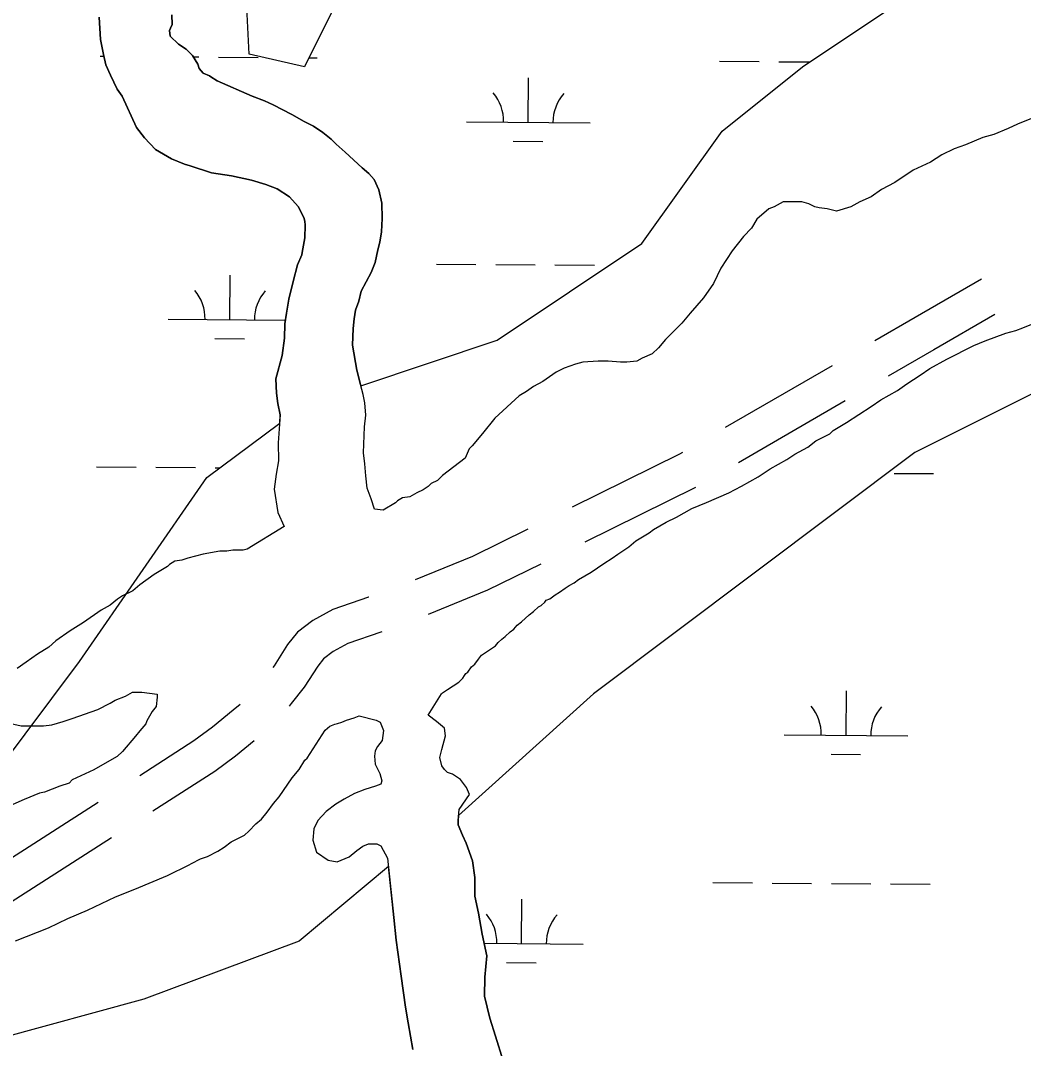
# Model space of a CAD drawing. Extents: x 3271442 to 3309282, y 752266 to 777610.
# Drawn here: x 3301848 to 3302660, y 761426 to 762258 of the extents above; entities that cross this region are included whole.
import ezdxf

# ---------------------------------------------------------------- set-up
doc = ezdxf.new("R2010")
doc.units = 0
for name, color, linetype in [('V-ROAD-CNTR', 7, 'Continuous'), ('V-SITE-VEGE', 7, 'Continuous'), ('V-TOPO-SHOR', 7, 'Continuous'), ('V-WETL-SWMP', 7, 'Continuous')]:
    doc.layers.add(name, color=color, linetype=linetype)

msp = doc.modelspace()

# ---------------------------------------------------------------- linework, layer by layer
at = {"layer": 'V-ROAD-CNTR'}
for p, q in [((3302505.43, 761978.83), (3302418.9, 761928.71)), ((3302516.06, 761950.32), (3302429.54, 761900.2)), ((3302394.88, 761880.23), (3302305.23, 761835.93)), ((3301910.9, 761625.04), (3301826.75, 761571)), ((3301921.64, 761596.28), (3301837.49, 761542.25))]:
    msp.add_line(p, q, dxfattribs=at)
for points in [[(3302626.46, 762048.96), (3302572.67, 762017.79), (3302540.04, 761998.88)], [(3302637.1, 762020.45), (3302587.71, 761991.83), (3302550.68, 761970.37)], [(3302384.29, 761908.66), (3302381.84, 761907.24), (3302294.72, 761864.2)], [(3302258.86, 761846.48), (3302214.02, 761824.32), (3302167.72, 761805.5)], [(3302269.37, 761818.21), (3302226.33, 761796.94), (3302178.16, 761777.36)], [(3302130.28, 761791.43), (3302129.77, 761791.24), (3302100.96, 761781.27), (3302084.84, 761772.54), (3302072.28, 761762.97), (3302064.32, 761753.01), (3302053.35, 761735.85), (3302052.27, 761734.49)], [(3302140.72, 761763.3), (3302139.91, 761763), (3302113.09, 761753.72), (3302101.18, 761747.27), (3302093.4, 761741.35), (3302088.74, 761735.51), (3302077.79, 761718.38), (3302067.24, 761705.13), (3302065.5, 761703.07)], [(3302025.96, 761704.5), (3302020.22, 761699.82), (3302003.65, 761686.13), (3301988.47, 761674.85), (3301944.55, 761646.65)], [(3302037.26, 761674.98), (3302022.16, 761662.5), (3302005.54, 761650.16), (3301955.3, 761617.9)]]:
    msp.add_lwpolyline(points, dxfattribs=at)
at = {"layer": 'V-SITE-VEGE'}
for p, q in [((3302659.76, 762009.44), (3302683.47, 762018.94)), ((3302629.33, 761998.99), (3302646.25, 762005.29)), ((3302646.25, 762005.29), (3302654.12, 762007.34)), ((3302654.12, 762007.34), (3302659.76, 762009.44)), ((3302620.29, 761995.29), (3302629.33, 761998.99)), ((3302598.23, 761984.08), (3302620.29, 761995.29)), ((3302584.63, 761976.58), (3302598.23, 761984.08)), ((3302565.89, 761964.17), (3302576.68, 761971.18)), ((3302576.68, 761971.18), (3302584.63, 761976.58)), ((3302558.49, 761958.76), (3302565.89, 761964.17)), ((3302544.9, 761951.25), (3302558.49, 761958.76)), ((3302536.94, 761945.85), (3302544.9, 761951.25)), ((3302517.07, 761932.91), (3302536.94, 761945.85)), ((3302506.29, 761926.46), (3302517.07, 761932.91)), ((3302492.11, 761917.86), (3302503.43, 761923.73)), ((3302503.43, 761923.73), (3302506.29, 761926.46)), ((3302475.08, 761907.08), (3302485.85, 761912.97)), ((3302485.85, 761912.97), (3302492.11, 761917.86)), ((3302468.83, 761902.76), (3302475.08, 761907.08)), ((3302455.24, 761895.26), (3302468.83, 761902.76)), ((3302431.98, 761881.28), (3302445.58, 761888.78)), ((3302445.58, 761888.78), (3302455.24, 761895.26)), ((3302421.8, 761875.93), (3302431.98, 761881.28)), ((3302403.72, 761867.98), (3302421.8, 761875.93)), ((3302379.4, 761856.26), (3302391.86, 761863.23)), ((3302391.86, 761863.23), (3302403.72, 761867.98)), ((3302370.91, 761851.99), (3302379.4, 761856.26)), ((3302360.71, 761846.09), (3302370.91, 761851.99)), ((3302346.52, 761836.92), (3302357.29, 761843.37)), ((3302357.29, 761843.37), (3302360.71, 761846.09)), ((3302331.73, 761826.09), (3302340.81, 761832.03)), ((3302340.81, 761832.03), (3302346.52, 761836.92)), ((3302320.37, 761818.54), (3302327.17, 761822.85)), ((3302327.17, 761822.85), (3302331.73, 761826.09)), ((3302310.14, 761811.52), (3302320.37, 761818.54)), ((3302296.51, 761802.9), (3302299.93, 761805.61)), ((3302299.93, 761805.61), (3302310.14, 761811.52)), ((3302284.59, 761795.36), (3302289.14, 761798.6)), ((3302289.14, 761798.6), (3302292.55, 761800.76)), ((3302292.55, 761800.76), (3302296.51, 761802.9)), ((3302272.66, 761787.26), (3302273.82, 761788.91)), ((3302273.82, 761788.91), (3302276.64, 761789.96)), ((3302276.64, 761789.96), (3302281.19, 761793.2)), ((3302281.19, 761793.2), (3302284.59, 761795.36)), ((3302260.12, 761776.93), (3302263.54, 761779.65)), ((3302263.54, 761779.65), (3302267.54, 761783.47)), ((3302267.54, 761783.47), (3302269.8, 761784.53)), ((3302269.8, 761784.53), (3302272.66, 761787.26)), ((3302250.42, 761768.78), (3302253.84, 761771.49)), ((3302253.84, 761771.49), (3302260.12, 761776.93)), ((3302240.7, 761759.51), (3302244.7, 761763.33)), ((3302244.7, 761763.33), (3302247.55, 761765.5)), ((3302247.55, 761765.5), (3302250.42, 761768.78)), ((3302232.69, 761751.88), (3302234.99, 761754.61)), ((3302234.99, 761754.61), (3302237.85, 761757.34)), ((3302237.85, 761757.34), (3302240.7, 761759.51)), ((3302221.33, 761744.32), (3302232.69, 761751.88)), ((3302216.12, 761737.18), (3302219.01, 761741.02)), ((3302219.01, 761741.02), (3302221.33, 761744.32)), ((3302208.68, 761729.53), (3302210.38, 761730.61)), ((3302210.38, 761730.61), (3302213.28, 761735.01)), ((3302213.28, 761735.01), (3302216.12, 761737.18)), ((3302193.83, 761716.47), (3302202.92, 761722.4)), ((3302202.92, 761722.4), (3302206.35, 761725.67)), ((3302206.35, 761725.67), (3302207.52, 761727.88)), ((3302207.52, 761727.88), (3302208.68, 761729.53)), ((3302178.13, 761695.66), (3302189.08, 761713.03)), ((3302189.08, 761713.03), (3302189.85, 761713.77)), ((3302189.85, 761713.77), (3302193.83, 761716.47)), ((3302098.65, 761686.88), (3302102.6, 761688.46)), ((3302102.6, 761688.46), (3302104.85, 761688.96)), ((3302104.85, 761688.96), (3302108.23, 761690)), ((3302108.23, 761690), (3302112.18, 761691.59)), ((3302112.18, 761691.59), (3302118.38, 761693.67)), ((3302118.38, 761693.67), (3302122.33, 761695.26)), ((3302122.33, 761695.26), (3302136.11, 761691.64)), ((3302136.11, 761691.64), (3302139.43, 761690.19)), ((3302139.43, 761690.19), (3302142.08, 761683.28)), ((3302184.92, 761690.54), (3302178.13, 761695.66)), ((3302191.52, 761685.22), (3302184.92, 761690.54)), ((3302080.15, 761661.05), (3302094.66, 761683.62)), ((3302094.66, 761683.62), (3302098.65, 761686.88)), ((3302142.08, 761683.28), (3302140.98, 761675.17)), ((3302192.24, 761678.98), (3302191.52, 761685.22)), ((3302140.98, 761675.17), (3302137.1, 761670.46)), ((3302189.29, 761668.02), (3302192.24, 761678.98)), ((3302135.41, 761666.83), (3302134.66, 761662.59)), ((3302137.1, 761670.46), (3302135.41, 761666.83)), ((3302187.67, 761661.47), (3302189.29, 761668.02)), ((3302073.77, 761651.7), (3302078.43, 761659.41)), ((3302078.43, 761659.41), (3302080.15, 761661.05)), ((3302134.66, 761662.59), (3302135.38, 761656.14)), ((3302135.38, 761656.14), (3302138.96, 761648.42)), ((3302189.15, 761654.61), (3302187.67, 761661.47)), ((3302068.03, 761645.12), (3302073.77, 761651.7)), ((3302138.96, 761648.42), (3302140.67, 761642.53)), ((3302191.37, 761651.8), (3302189.15, 761654.61)), ((3302193.8, 761649.38), (3302191.37, 761651.8)), ((3302198.01, 761647.85), (3302193.8, 761649.38)), ((3302204.46, 761643.71), (3302198.01, 761647.85)), ((3302057.6, 761629.72), (3302068.03, 761645.12)), ((3302135.64, 761638.25), (3302126.98, 761635.48)), ((3302139.79, 761639.84), (3302135.64, 761638.25)), ((3302140.67, 761642.53), (3302139.79, 761639.84)), ((3302209.25, 761637.11), (3302204.46, 761643.71)), ((3302053, 761624.24), (3302057.6, 761629.72)), ((3302118.5, 761632.32), (3302110.16, 761627.79)), ((3302126.98, 761635.48), (3302118.5, 761632.32)), ((3302203.31, 761619.46), (3302211.75, 761631.38)), ((3302211.75, 761631.38), (3302209.25, 761637.11)), ((3302047.79, 761617.1), (3302053, 761624.24)), ((3302103.4, 761623.78), (3302095.58, 761617.68)), ((3302110.16, 761627.79), (3302103.4, 761623.78)), ((3302043.19, 761611.62), (3302047.79, 761617.1)), ((3302095.58, 761617.68), (3302088.88, 761610.36)), ((3302202.38, 761610.56), (3302203.31, 761619.46)), ((3302032.9, 761601.8), (3302038.63, 761607.81)), ((3302038.63, 761607.81), (3302043.19, 761611.62)), ((3302088.88, 761610.36), (3302085.7, 761603.68)), ((3302202.62, 761606.86), (3302202.38, 761610.56)), ((3302205.99, 761598.56), (3302202.62, 761606.86)), ((3302018.72, 761593.2), (3302029.46, 761598.53)), ((3302029.46, 761598.53), (3302032.9, 761601.8)), ((3302085.7, 761603.68), (3302084.75, 761594.39)), ((3302209.04, 761592.03), (3302205.99, 761598.56)), ((3302007.91, 761585.63), (3302013.02, 761588.86)), ((3302013.02, 761588.86), (3302018.72, 761593.2)), ((3302084.75, 761594.39), (3302087.87, 761584.75)), ((3302120.38, 761586.19), (3302125.18, 761589.69)), ((3302125.18, 761589.69), (3302129.92, 761591.64)), ((3302129.92, 761591.64), (3302136.72, 761591.57)), ((3302136.72, 761591.57), (3302139.96, 761589.89)), ((3302139.96, 761589.89), (3302145.4, 761579.95)), ((3302214.11, 761577.84), (3302209.04, 761592.03)), ((3301993.79, 761579.26), (3301999.43, 761581.36)), ((3301999.43, 761581.36), (3302007.91, 761585.63)), ((3302087.87, 761584.75), (3302097.14, 761578.36)), ((3302104.47, 761576.9), (3302114.34, 761580.98)), ((3302114.34, 761580.98), (3302120.38, 761586.19)), ((3302145.4, 761579.95), (3302150.31, 761531.76)), ((3301967.2, 761565.92), (3301984.73, 761574.44)), ((3301984.73, 761574.44), (3301986.43, 761575.52)), ((3301986.43, 761575.52), (3301993.79, 761579.26)), ((3302097.14, 761578.36), (3302104.47, 761576.9)), ((3302216.1, 761564.15), (3302214.11, 761577.84)), ((3301940.66, 761554.81), (3301967.2, 761565.92)), ((3302216.1, 761549.19), (3302216.1, 761564.15)), ((3301924.85, 761548.48), (3301940.66, 761554.81)), ((3301902.24, 761537.84), (3301924.85, 761548.48)), ((3302218.86, 761535.48), (3302216.1, 761549.19)), ((3301870.59, 761523.5), (3301886.42, 761530.95)), ((3301886.42, 761530.95), (3301902.24, 761537.84)), ((3302150.31, 761531.76), (3302152.31, 761513.61)), ((3302221.87, 761518.26), (3302218.86, 761535.48)), ((3301844.07, 761512.95), (3301870.59, 761523.5)), ((3302152.31, 761513.61), (3302156.21, 761484.3)), ((3302225.66, 761500.81), (3302221.87, 761518.26)), ((3302224.2, 761483.57), (3302225.66, 761500.81)), ((3302156.21, 761484.3), (3302159.88, 761459.09)), ((3302223.79, 761468.04), (3302224.2, 761483.57)), ((3302228.15, 761450.38), (3302223.79, 761468.04)), ((3302159.88, 761459.09), (3302161.92, 761446.57)), ((3302161.92, 761446.57), (3302165.73, 761424.85)), ((3302232.62, 761435.82), (3302228.15, 761450.38)), ((3302239.03, 761415.75), (3302232.62, 761435.82))]:
    msp.add_line(p, q, dxfattribs=at)
for points in [[(3302138.37, 762121.3), (3302134.47, 762129.6), (3302130.26, 762134.49), (3302124.74, 762139.1), (3302111.08, 762151.85), (3302103.68, 762158.33), (3302099.6, 762162.24), (3302092.98, 762167.87), (3302085.2, 762172.9), (3302077.69, 762176.62), (3302067.65, 762182.22), (3302052.66, 762190.3), (3302045.62, 762193.35), (3302035.67, 762197.16), (3302007.17, 762209.52), (3302002.09, 762212.81), (3302000.98, 762213.67), (3301996.02, 762215.81), (3301992.75, 762219.69), (3301991.58, 762222.99), (3301987.3, 762230.17), (3301982.12, 762235.25), (3301975.94, 762239.41), (3301969.18, 762245.7), (3301968.71, 762250.27), (3301969.44, 762252.2), (3301970.86, 762255.24), (3301970.52, 762263.07)], [(3301911.78, 762261.18), (3301912.81, 762243.07), (3301915.25, 762230.92), (3301917.25, 762222.49), (3301920.81, 762214.18), (3301926.39, 762202.89), (3301930.24, 762197.1), (3301941.88, 762171.77), (3301948.54, 762163.34), (3301957.31, 762154.06), (3301970.23, 762146.36), (3301980.94, 762142.05), (3301985.55, 762140.7), (3302002.82, 762135.16), (3302018.86, 762132.78), (3302035.24, 762129.22), (3302046.76, 762125.66), (3302055.95, 762122.19), (3302065.81, 762115.78), (3302072.88, 762107.92), (3302077.58, 762098.8), (3302078.24, 762095.86), (3302078.7, 762092.73), (3302078.29, 762082.44), (3302076.28, 762070.67), (3302075.8, 762068.55), (3302072.38, 762060.52), (3302068.93, 762047.05), (3302065.46, 762032.81), (3302063.46, 762021.42), (3302062.14, 762012.73), (3302061.88, 762001.27), (3302059.97, 761987.16), (3302054.95, 761968.31), (3302055.46, 761956.63), (3302056.49, 761948.24), (3302058.46, 761939.02), (3302056.79, 761916.35)], [(3302669.67, 762180.19), (3302655.58, 762174.41), (3302648.12, 762171.11), (3302636.52, 762166.15), (3302627.41, 762163.67), (3302613.32, 762157.89), (3302604.21, 762154.59), (3302594.26, 762149.63), (3302585.15, 762143.84), (3302571.06, 762137.23), (3302556.14, 762127.31), (3302545.37, 762121.52), (3302537.08, 762115.73), (3302527.97, 762111.6), (3302520.51, 762107.47), (3302508.91, 762104.17), (3302501.46, 762105.83), (3302494.83, 762106.67), (3302491.52, 762107.5), (3302486.56, 762109.99), (3302480.76, 762111.65), (3302465.85, 762111.67), (3302458.39, 762107.54), (3302454.25, 762105.88), (3302444.3, 762097.61), (3302440.15, 762090.16), (3302433.52, 762083.54), (3302424.4, 762071.96), (3302415.27, 762057.89), (3302409.46, 762045.47), (3302401.17, 762033.88), (3302390.39, 762021.47), (3302383.75, 762013.2), (3302370.49, 761999.96), (3302364.68, 761993.34), (3302359.71, 761988.38), (3302351.42, 761985.07), (3302347.28, 761982.59), (3302339, 761981.77), (3302334.02, 761981.78), (3302324.09, 761982.61), (3302315.81, 761982.62), (3302303.38, 761981.81), (3302297.59, 761980.16), (3302288.47, 761976.86), (3302281.84, 761973.55), (3302271.06, 761966.11), (3302263.61, 761961.97), (3302257.81, 761957.84), (3302252, 761954.53), (3302232.11, 761936.33), (3302222.16, 761923.92), (3302213.87, 761913.99), (3302211.38, 761911.51), (3302208.06, 761904.06), (3302189.82, 761889.99), (3302185.68, 761885.86), (3302180.7, 761883.38), (3302178.22, 761880.9), (3302174.07, 761878.42), (3302169.1, 761875.94), (3302163.3, 761872.63), (3302157.5, 761871.81), (3302153.36, 761869.33), (3302151.7, 761867.68), (3302141.75, 761861.89), (3302134.78, 761862.76), (3302131.95, 761871.1), (3302128.86, 761879.53), (3302127.63, 761889.67), (3302126.87, 761899.31), (3302125.76, 761908.31), (3302126.58, 761929.28), (3302127.61, 761938.69), (3302126.87, 761948.81), (3302125.5, 761955.54), (3302122.23, 761967.56), (3302120.41, 761975.12), (3302116.98, 761995.61), (3302117.35, 762009.12), (3302118.14, 762016.74), (3302119.23, 762023.86), (3302121.96, 762031.08), (3302124.07, 762039.14), (3302132.15, 762054.29), (3302135.24, 762062.48), (3302137.44, 762072.65), (3302139.15, 762078.93), (3302140.45, 762087.19), (3302141.04, 762098.08), (3302140.72, 762110.63), (3302138.37, 762121.3)], [(3302056.79, 761916.35), (3302057, 761901.77), (3302055.02, 761890.96), (3302053.57, 761878.78), (3302056.52, 761859.81), (3302061.56, 761848.55), (3302031.7, 761830.3), (3302028.39, 761829.47), (3302020.11, 761829.48), (3302015.14, 761828.66), (3302009.34, 761828.67), (3301996.09, 761826.2), (3301983.66, 761822.9), (3301978.69, 761821.24), (3301972.89, 761820.42), (3301968.75, 761817.94), (3301967.09, 761816.29), (3301956.31, 761809.67), (3301944.71, 761801.4), (3301938.91, 761796.44), (3301930.62, 761792.31), (3301926.48, 761789.83), (3301920.68, 761784.86), (3301913.22, 761780.73), (3301899.13, 761770.81), (3301888.35, 761764.19), (3301876.75, 761755.92), (3301870.95, 761750.96), (3301861.83, 761745.17), (3301852.71, 761738.56), (3301845.25, 761733.59)], [(3301840.24, 761688.87), (3301848.52, 761687.21), (3301866.74, 761687.19), (3301873.36, 761688.01), (3301882.48, 761690.49), (3301889.93, 761692.96), (3301910.65, 761700.4), (3301920.59, 761705.35), (3301924.73, 761707.83), (3301933.02, 761711.14), (3301938.82, 761714.45), (3301946.27, 761714.44), (3301958.7, 761712.77), (3301958.69, 761710.28), (3301957.86, 761702.83), (3301954.54, 761698.69), (3301950.39, 761691.24), (3301949.56, 761688.76), (3301944.58, 761682.97), (3301941.27, 761678.83), (3301930.49, 761666.42), (3301926.34, 761662.28), (3301916.4, 761656.49), (3301907.28, 761651.53), (3301889.88, 761643.27), (3301887.4, 761640.79), (3301879.94, 761638.31), (3301867.51, 761633.36), (3301863.37, 761632.53), (3301850.94, 761627.57), (3301841.82, 761623.45)]]:
    msp.add_lwpolyline(points, dxfattribs=at)
at = {"layer": 'V-TOPO-SHOR'}
msp.add_lwpolyline([(3301970.52, 762263.07), (3301970.86, 762255.24), (3301969.44, 762252.2), (3301968.71, 762250.27), (3301969.18, 762245.7), (3301975.94, 762239.41), (3301982.12, 762235.25), (3301987.3, 762230.17), (3301991.58, 762222.99), (3301992.75, 762219.69), (3301996.02, 762215.82), (3302000.98, 762213.67), (3302002.09, 762212.81), (3302007.17, 762209.52), (3302035.67, 762197.16), (3302045.62, 762193.35), (3302052.66, 762190.3), (3302067.65, 762182.22), (3302077.69, 762176.61), (3302085.2, 762172.9), (3302092.98, 762167.87), (3302099.6, 762162.24), (3302103.68, 762158.33), (3302111.08, 762151.85), (3302124.74, 762139.1), (3302130.26, 762134.49), (3302134.46, 762129.6), (3302138.37, 762121.3), (3302140.72, 762110.63), (3302141.04, 762098.07), (3302140.45, 762087.19), (3302139.15, 762078.93), (3302137.44, 762072.65), (3302135.24, 762062.48), (3302132.15, 762054.29), (3302124.07, 762039.14), (3302121.96, 762031.08), (3302119.23, 762023.86), (3302118.14, 762016.74), (3302117.35, 762009.11), (3302116.98, 761995.61), (3302120.41, 761975.12), (3302123.6, 761962.54)], dxfattribs=at)
at = {"layer": 'V-WETL-SWMP'}
for p, q in [((3301912.81, 762243.07), (3301911.78, 762261.18)), ((3301915.25, 762230.92), (3301912.81, 762243.07)), ((3301912.42, 762229.64), (3301915.56, 762229.61)), ((3301917.25, 762222.49), (3301915.25, 762230.92)), ((3301920.81, 762214.18), (3301917.25, 762222.49)), ((3301987.98, 762229.02), (3301992.41, 762228.98)), ((3302008.41, 762228.85), (3302040.41, 762228.59)), ((3302081.63, 762228.25), (3302088.41, 762228.19)), ((3302414.31, 762225.51), (3302446.31, 762225.25)), ((3302462.3, 762225.11), (3302487.26, 762224.91)), ((3301926.39, 762202.89), (3301920.81, 762214.18)), ((3302259.3, 762176.04), (3302259.6, 762212.04)), ((3301930.24, 762197.1), (3301926.39, 762202.89)), ((3301941.88, 762171.77), (3301930.24, 762197.1)), ((3301948.54, 762163.34), (3301941.88, 762171.77)), ((3302209.3, 762176.45), (3302309.3, 762175.63)), ((3301957.31, 762154.06), (3301948.54, 762163.34)), ((3302247.18, 762160.71), (3302271.17, 762160.51)), ((3301970.23, 762146.36), (3301957.31, 762154.06)), ((3301980.94, 762142.05), (3301970.23, 762146.36)), ((3301985.55, 762140.7), (3301980.94, 762142.05)), ((3302002.82, 762135.16), (3301985.55, 762140.7)), ((3302018.86, 762132.78), (3302002.82, 762135.16)), ((3302035.24, 762129.22), (3302018.86, 762132.78)), ((3302046.76, 762125.66), (3302035.24, 762129.22)), ((3302055.95, 762122.19), (3302046.76, 762125.66)), ((3302065.81, 762115.78), (3302055.95, 762122.19)), ((3302072.88, 762107.92), (3302065.81, 762115.78)), ((3302077.58, 762098.8), (3302072.88, 762107.92)), ((3302078.24, 762095.86), (3302077.58, 762098.8)), ((3302078.7, 762092.73), (3302078.24, 762095.86)), ((3302078.29, 762082.44), (3302078.7, 762092.73)), ((3302076.27, 762070.67), (3302078.29, 762082.44)), ((3302072.38, 762060.52), (3302075.8, 762068.55)), ((3302075.8, 762068.55), (3302076.27, 762070.67)), ((3302884.69, 762064.69), (3302572.42, 761908.45)), ((3302068.93, 762047.05), (3302072.38, 762060.52)), ((3302184.95, 762061.22), (3302216.94, 762060.96)), ((3302232.94, 762060.82), (3302264.94, 762060.56)), ((3302280.94, 762060.43), (3302312.94, 762060.16)), ((3302017.51, 762016.16), (3302017.8, 762052.16)), ((3302065.46, 762032.81), (3302068.93, 762047.05)), ((3302063.45, 762021.42), (3302065.46, 762032.81)), ((3302062.14, 762012.73), (3302063.45, 762021.42)), ((3301967.51, 762016.57), (3302062.6, 762015.79)), ((3302061.88, 762001.27), (3302062.14, 762012.73)), ((3302005.38, 762000.83), (3302029.38, 762000.63)), ((3302059.97, 761987.16), (3302061.88, 762001.27)), ((3302054.95, 761968.31), (3302059.97, 761987.16)), ((3302055.46, 761956.63), (3302054.95, 761968.31)), ((3302056.49, 761948.23), (3302055.46, 761956.63)), ((3302058.46, 761939.02), (3302056.49, 761948.23)), ((3302057.96, 761932.17), (3302058.46, 761939.02)), ((3301999.04, 761888.36), (3302057.96, 761932.17)), ((3302572.42, 761908.45), (3302312.19, 761713.14)), ((3301909.68, 761896.97), (3301941.68, 761896.71)), ((3301957.68, 761896.58), (3301989.68, 761896.31)), ((3302005.68, 761896.18), (3302009.51, 761896.15)), ((3301895.83, 761739.18), (3301999.04, 761888.36)), ((3302555.57, 761891.65), (3302587.56, 761891.39)), ((3301817.77, 761635.02), (3301895.83, 761739.18)), ((3302312.19, 761713.14), (3302202.79, 761614.51)), ((3302516.66, 761679.36), (3302516.96, 761715.36)), ((3302466.66, 761679.77), (3302566.66, 761678.95)), ((3302504.53, 761664.03), (3302528.53, 761663.83)), ((3302202.79, 761614.51), (3302202.38, 761610.56)), ((3302202.38, 761610.56), (3302202.62, 761606.86)), ((3302202.62, 761606.86), (3302205.99, 761598.56)), ((3302205.99, 761598.56), (3302209.03, 761592.03)), ((3302209.03, 761592.03), (3302214.11, 761577.84)), ((3302146.1, 761573.06), (3302073.72, 761512.74)), ((3302150.3, 761531.76), (3302146.1, 761573.06)), ((3302214.11, 761577.84), (3302216.1, 761564.15)), ((3302216.1, 761564.15), (3302216.09, 761549.19)), ((3302408.83, 761560.17), (3302440.83, 761559.91)), ((3302456.83, 761559.78), (3302488.83, 761559.52)), ((3302504.83, 761559.38), (3302536.83, 761559.12)), ((3302552.82, 761558.99), (3302584.82, 761558.72)), ((3302216.09, 761549.19), (3302218.86, 761535.48)), ((3302253.83, 761510.71), (3302254.12, 761546.71)), ((3302152.31, 761513.61), (3302150.3, 761531.76)), ((3302218.86, 761535.48), (3302221.87, 761518.26)), ((3302156.21, 761484.3), (3302152.31, 761513.61)), ((3302221.87, 761518.26), (3302225.66, 761500.81)), ((3302073.72, 761512.74), (3301947.88, 761465.76)), ((3302223.46, 761510.96), (3302303.82, 761510.3)), ((3302225.66, 761500.81), (3302224.2, 761483.57)), ((3302241.7, 761495.38), (3302265.7, 761495.18)), ((3302159.88, 761459.09), (3302156.21, 761484.3)), ((3302224.2, 761483.57), (3302223.79, 761468.04)), ((3301947.88, 761465.76), (3301804.75, 761426.7)), ((3302223.79, 761468.04), (3302228.14, 761450.38)), ((3302161.92, 761446.57), (3302159.88, 761459.09)), ((3302165.73, 761424.85), (3302161.92, 761446.57)), ((3302228.14, 761450.38), (3302232.62, 761435.82)), ((3302232.62, 761435.82), (3302239.03, 761415.75))]:
    msp.add_line(p, q, dxfattribs=at)
for points in [[(3302104.01, 762273.02), (3302077.98, 762220.94), (3302033.23, 762231.22), (3302025.94, 762377.18)], [(3301970.52, 762263.07), (3301970.86, 762255.24), (3301969.44, 762252.2), (3301968.71, 762250.27), (3301969.18, 762245.7), (3301975.94, 762239.41), (3301982.12, 762235.25), (3301987.3, 762230.17), (3301991.58, 762222.99), (3301992.75, 762219.69), (3301996.02, 762215.82), (3302000.98, 762213.67), (3302002.09, 762212.81), (3302007.17, 762209.52), (3302035.67, 762197.16), (3302045.62, 762193.35), (3302052.66, 762190.3), (3302067.65, 762182.22), (3302077.69, 762176.61), (3302085.2, 762172.9), (3302092.98, 762167.87), (3302099.6, 762162.24), (3302103.68, 762158.33), (3302111.08, 762151.85), (3302124.74, 762139.1), (3302130.26, 762134.49), (3302134.46, 762129.6), (3302138.37, 762121.3), (3302140.72, 762110.63), (3302141.04, 762098.07), (3302140.45, 762087.19), (3302139.15, 762078.93), (3302137.44, 762072.65), (3302135.24, 762062.48), (3302132.15, 762054.29), (3302124.07, 762039.14), (3302121.96, 762031.08), (3302119.23, 762023.86), (3302118.14, 762016.74), (3302117.35, 762009.11), (3302116.98, 761995.61), (3302120.41, 761975.12), (3302123.6, 761962.54), (3302234.12, 761999.59), (3302351.22, 762077.71), (3302416.28, 762168.85), (3302481.33, 762220.94), (3302559.4, 762273.02)]]:
    msp.add_lwpolyline(points, dxfattribs=at)
for centre, start, end in [((3302204.06, 762176.97), 358.75626, 40.29992), ((3302314.55, 762176.06), 138.75625, 180.29991), ((3301962.27, 762017.09), 358.75626, 40.29991), ((3302072.75, 762016.18), 138.75625, 180.29991), ((3302461.42, 761680.29), 358.75626, 40.29991), ((3302571.9, 761679.38), 138.75625, 180.29991), ((3302198.59, 761511.64), 358.75626, 40.29991), ((3302309.07, 761510.73), 138.75625, 180.29991)]:
    msp.add_arc(centre, 35.25, start, end, dxfattribs=at)

doc.saveas('drawing.dxf')
